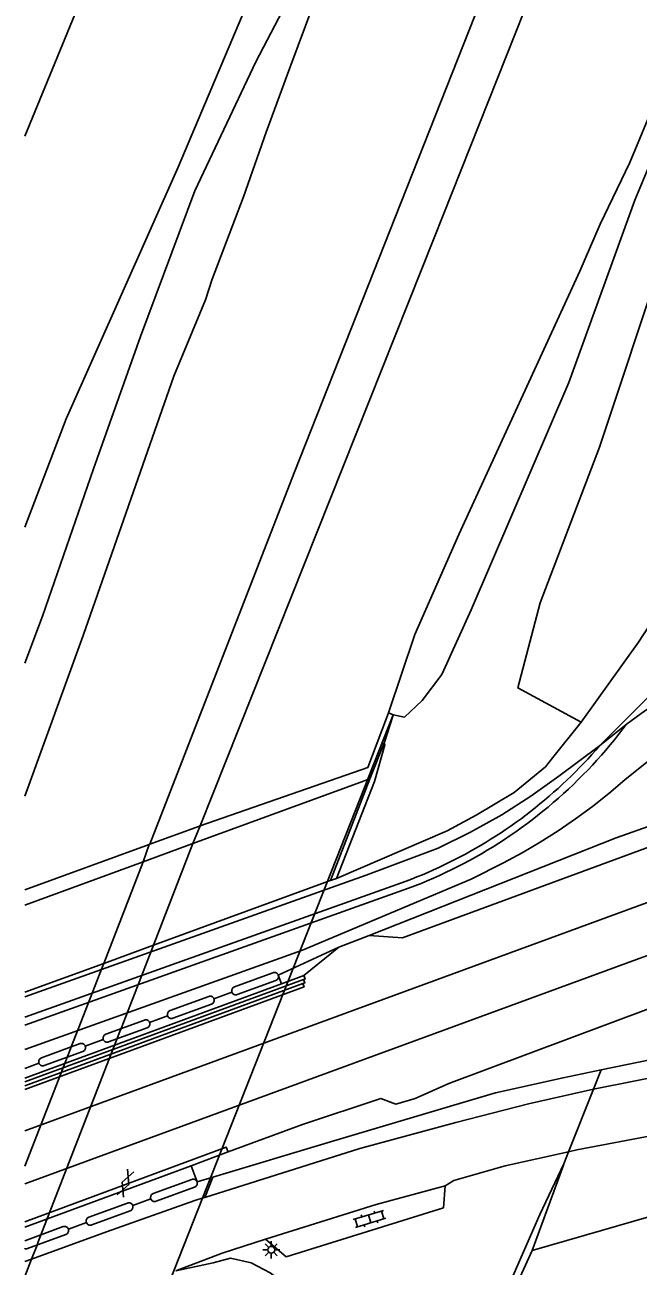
# Model space of a CAD drawing. Extents: x 137999 to 141000, y 397500 to 400501.
# Drawn here: x 138000 to 138044.8, y 397937.3 to 398027.8 of the extents above; entities that cross this region are included whole.
import ezdxf

# ---------------------------------------------------------------- set-up
doc = ezdxf.new("R2010")
doc.units = 0
for name, color, linetype in [('gg-aspt-spoorlijn', 7, 'Continuous'), ('gg-knt-BGT kruinlijn', 7, 'Continuous'), ('gg-knt-bronhoudergrens niveau 01', 7, 'Continuous'), ('gg-knt-verharding nz', 7, 'Continuous'), ('gg-kntw-beschoeiing', 7, 'Continuous'), ('gg-kwrk-kunstwerk niveau 01', 7, 'Continuous'), ('gt-symb-gesloten verharding', 7, 'Continuous'), ('gt-symb-klinker verharding', 7, 'Continuous'), ('gt-symb-lichtmast', 7, 'Continuous'), ('gx-grn-maaiveld', 7, 'Continuous')]:
    doc.layers.add(name, color=color, linetype=linetype)

# ---------------------------------------------------------------- blocks, each defined once
blk = doc.blocks.new('gt0-GESVH1')
at = {"layer": 'gt-symb-gesloten verharding'}
for p, q in [((-0.992, -0.261), (0.008, 0.239)), ((0.008, -0.261), (-0.992, 0.239)), ((0.008, 0.239), (1.008, -0.261)), ((1.008, 0.239), (0.008, -0.261))]:
    blk.add_line(p, q, dxfattribs=at)
blk = doc.blocks.new('gt0-LMAST')
at = {"layer": 'gt-symb-lichtmast'}
for p, q in [((-0.182, 0.173), (-0.447, 0.438)), ((-0.005, 0.246), (-0.005, 0.621)), ((0.172, 0.173), (0.437, 0.438)), ((-0.255, -0.004), (-0.63, -0.004)), ((-0.182, -0.181), (-0.447, -0.446)), ((-0.005, -0.254), (-0.005, -0.629)), ((0.437, -0.446), (0.172, -0.181)), ((0.245, -0.004), (0.62, -0.004))]:
    blk.add_line(p, q, dxfattribs=at)
blk.add_circle((-0.005, -0.004), 0.25, dxfattribs=at)
blk = doc.blocks.new('gt0-KL1')
at = {"layer": 'gt-symb-klinker verharding'}
for p, q in [((-1.15, 0.3), (1.15, 0.3)), ((-1, -0.3), (-1, 0.3)), ((-0.5, 0.3), (-0.5, 0.45)), ((0, -0.3), (0, 0.3)), ((0.5, 0.3), (0.5, 0.45)), ((1, -0.3), (1, 0.3)), ((-1.15, -0.3), (1.15, -0.3)), ((-0.5, -0.45), (-0.5, -0.3)), ((0.5, -0.45), (0.5, -0.3))]:
    blk.add_line(p, q, dxfattribs=at)

msp = doc.modelspace()

# ---------------------------------------------------------------- linework, layer by layer
at = {"layer": 'gg-aspt-spoorlijn'}
for points in [[(138000, 397947.186), (138750.518, 398222.303), (138816.84, 398246.498), (138891.297, 398273.84), (139332.873, 398435.477), (139631.657, 398544.966), (139750.527, 398588.424), (140015.399, 398685.504), (140087.782, 398711.879), (140932.328, 399021.147), (141000, 399045.981)], [(138000, 397943.305), (138392.904, 398087.319), (138833.266, 398248.562), (138931.684, 398284.68), (139360.469, 398441.745), (139681.824, 398559.375), (139785.628, 398597.294), (139803.774, 398604.01), (139853.881, 398622.25), (140377.85, 398814.159), (140482.603, 398852.373), (140522.239, 398866.984), (140713.899, 398937.072), (141000, 399041.835)]]:
    msp.add_lwpolyline(points, dxfattribs=at)
at = {"layer": 'gg-knt-BGT kruinlijn'}
for p, q in [((138021.127, 398033.261), (138016.859, 398025.11)), ((138051.012, 398030.707), (138044.51, 398015.024)), ((138016.859, 398025.11), (138012.404, 398015.698)), ((138012.404, 398015.698), (138008.439, 398005.083)), ((138044.51, 398015.024), (138039.699, 398001.727)), ((138008.439, 398005.083), (138005.008, 397995.429)), ((138039.699, 398001.727), (138032.566, 397985.151)), ((138005.008, 397995.429), (138001.303, 397984.702)), ((138032.566, 397985.151), (138030.438, 397980.447)), ((138000, 397981.277), (138001.303, 397984.702)), ((138030.438, 397980.447), (138028.981, 397978.553)), ((138028.981, 397978.553), (138027.712, 397977.331)), ((138026.851, 397977.399), (138026.241, 397975.518)), ((138026.888, 397977.514), (138026.851, 397977.399)), ((138026.888, 397977.514), (138027.712, 397977.331)), ((138026.226, 397975.473), (138025.184, 397972.841)), ((138026.241, 397975.518), (138026.226, 397975.473)), ((138024.709, 397972.675), (138012.257, 397968.114)), ((138024.961, 397972.767), (138024.709, 397972.675)), ((138025.184, 397972.841), (138024.961, 397972.767)), ((138012.257, 397968.114), (138008.644, 397966.79)), ((138000, 397963.624), (138008.644, 397966.79))]:
    msp.add_line(p, q, dxfattribs=at)
at = {"layer": 'gg-knt-bronhoudergrens niveau 01'}
for p, q in [((138006.279, 397925.385), (138026.888, 397977.514)), ((138026.541, 397977.659), (138026.387, 397977.251)), ((138026.541, 397977.659), (138026.888, 397977.514)), ((138012.747, 397969.391), (138009.124, 397968.07)), ((138012.785, 397969.405), (138012.257, 397968.114)), ((138012.785, 397969.405), (138012.747, 397969.391)), ((138000, 397964.76), (138009.086, 397968.056)), ((138009.086, 397968.056), (138008.644, 397966.79)), ((138009.124, 397968.07), (138009.086, 397968.056))]:
    msp.add_line(p, q, dxfattribs=at)
msp.add_lwpolyline([(138026.387, 397977.251), (138025.033, 397973.654), (138012.785, 397969.405)], dxfattribs=at)
at = {"layer": 'gg-knt-verharding nz'}
for p, q in [((138005.955, 397939.823), (138012.4, 397942.091)), ((138013.018, 397942.291), (138012.4, 397942.091)), ((138013.131, 397942.328), (138013.018, 397942.291)), ((138005.955, 397939.823), (138000.496, 397937.827)), ((138000, 397937.646), (138000.496, 397937.827))]:
    msp.add_line(p, q, dxfattribs=at)
at = {"layer": 'gg-kntw-beschoeiing'}
for p, q in [((138013.801, 397956.804), (138015.115, 397957.286)), ((138010.421, 397955.562), (138009.107, 397955.08)), ((138005.728, 397953.838), (138004.414, 397953.356)), ((138000, 397951.734), (138001.035, 397952.114)), ((138007.876, 397941.739), (138009.191, 397942.219)), ((138003.182, 397940.018), (138004.497, 397940.498))]:
    msp.add_line(p, q, dxfattribs=at)
for points in [[(138018.494, 397958.528), (138022.903, 397960.564), (138025.128, 397961.411), (138043.137, 397968.54), (138049.059, 397970.636), (138055.863, 397973.044), (138077.189, 397980.872), (138086.663, 397984.41), (138091.825, 397986.307), (138100.873, 397989.711), (138105.721, 397991.572), (138112.794, 397994.207), (138117.488, 397995.973), (138124.619, 397998.629), (138134.09, 398002.108), (138141.22, 398004.775), (138157.828, 398010.901), (138183.943, 398020.502), (138195.784, 398024.889)], [(138012.57, 397943.46), (138013.715, 397943.802), (138022.31, 397946.372), (138031.97, 397949.244), (138034.332, 397949.947), (138039.27, 397951.05), (138042.042, 397951.618), (138045.727, 397952.373), (138050.838, 397953.42), (138058.889, 397955.824), (138066.907, 397958.62), (138108.047, 397973.022), (138123.708, 397978.817), (138201.966, 398007.72)]]:
    msp.add_lwpolyline(points, dxfattribs=at)
at = {"layer": 'gg-kwrk-kunstwerk niveau 01'}
for p, q in [((138009.383, 397960.714), (138012.257, 397968.114)), ((138008.644, 397966.79), (138005.761, 397959.39)), ((138009.262, 397960.4), (138009.383, 397960.714)), ((138007.537, 397955.959), (138009.262, 397960.4)), ((138005.642, 397959.083), (138003.896, 397954.599)), ((138005.761, 397959.39), (138005.642, 397959.083)), ((138007.023, 397954.635), (138007.537, 397955.959)), ((138000.984, 397939.084), (138006.941, 397954.424)), ((138003.896, 397954.599), (138003.39, 397953.301)), ((138006.941, 397954.424), (138007.023, 397954.635)), ((138000, 397944.598), (138003.331, 397953.149)), ((138003.39, 397953.301), (138003.331, 397953.149)), ((138000.496, 397937.827), (138000.895, 397938.854)), ((138000.895, 397938.854), (138000.984, 397939.084)), ((138000, 397936.55), (138000.496, 397937.827))]:
    msp.add_line(p, q, dxfattribs=at)
at = {"layer": 'gx-grn-maaiveld'}
for p, q in [((138041.936, 397975.25), (138053.334, 397986.669)), ((138043.886, 397976.795), (138041.936, 397975.25)), ((138041.936, 397975.25), (138038.969, 397973.034)), ((138025.184, 397972.841), (138022.307, 397965.436)), ((138021.708, 397965.217), (138009.383, 397960.714)), ((138022.215, 397965.402), (138021.708, 397965.217)), ((138022.307, 397965.436), (138022.215, 397965.402)), ((138022.307, 397965.436), (138022.749, 397965.575)), ((138005.761, 397959.39), (138009.383, 397960.714)), ((138022.903, 397960.564), (138018.494, 397958.528)), ((138020.371, 397958.504), (138022.903, 397960.564)), ((138025.128, 397961.411), (138022.903, 397960.564)), ((138000, 397957.285), (138005.761, 397959.39)), ((138000, 397950.745), (138020.344, 397958.217)), ((138000, 397950.468), (138020.292, 397957.921)), ((138000, 397951.022), (138018.725, 397957.9)), ((138018.725, 397957.9), (138018.494, 397958.528)), ((138020.371, 397958.504), (138018.725, 397957.9)), ((138013.801, 397956.804), (138015.115, 397957.286)), ((138009.107, 397955.08), (138010.421, 397955.562)), ((138004.414, 397953.356), (138005.728, 397953.838)), ((138000, 397951.734), (138001.035, 397952.114)), ((138041.488, 397950.219), (138042.042, 397951.618)), ((138045.727, 397952.373), (138042.042, 397951.618)), ((138041.488, 397950.219), (138039.681, 397945.654)), ((138014.834, 397945.639), (138012.134, 397944.639)), ((138039.681, 397945.654), (138039.335, 397944.777)), ((138000, 397940.146), (138012.134, 397944.639)), ((138012.134, 397944.639), (138012.57, 397943.46)), ((138039.335, 397944.777), (138037.582, 397941.074)), ((138012.57, 397943.46), (138013.715, 397943.802)), ((138013.131, 397942.328), (138013.715, 397943.802)), ((138007.876, 397941.739), (138009.191, 397942.219)), ((138034.038, 397933.013), (138037.582, 397941.074)), ((138003.182, 397940.018), (138004.497, 397940.498))]:
    msp.add_line(p, q, dxfattribs=at)
for points in [[(138000, 397991.192), (138003.018, 397999.091), (138011.183, 398017.436), (138020.016, 398038.337), (138028.797, 398061.733), (138033.87, 398076.545), (138044.076, 398098.72), (138044.247, 398099.13)], [(138000, 397971.58), (138004.252, 397983.277), (138010.876, 398002.195), (138013.183, 398007.754), (138013.661, 398009.272), (138015.945, 398015.264), (138017.62, 398019.975), (138019.348, 398024.667), (138021.08, 398029.358), (138022.835, 398034.039), (138024.59, 398038.721), (138026.349, 398043.402), (138028.167, 398048.059), (138029.981, 398052.719), (138031.785, 398057.382), (138033.63, 398062.029), (138035.45, 398066.687), (138037.293, 398071.334), (138039.177, 398075.989), (138040.98, 398080.652), (138042.824, 398085.3), (138044.645, 398089.956), (138046.505, 398094.597), (138047.417, 398096.846)], [(138000, 398019.696), (138009.547, 398042.899), (138019.112, 398068.173), (138028.654, 398091.006)], [(138057.233, 398089.826), (138045.411, 398060.12), (138033.253, 398029.507), (138019.665, 397995.147), (138009.124, 397968.07)], [(138059.813, 398088.037), (138044.308, 398048.663), (138029.861, 398012.271), (138012.785, 397969.405)], [(138069.509, 398081.106), (138068.331, 398078.104), (138066.425, 398073.481), (138064.666, 398068.801), (138062.811, 398064.157), (138060.995, 398059.499), (138059.19, 398054.836), (138057.384, 398050.173), (138055.513, 398045.536), (138053.571, 398040.927), (138051.743, 398036.277), (138050.816, 398033.954), (138048.936, 398029.32), (138047.98, 398027.01), (138046.061, 398022.393), (138044.134, 398017.779), (138041.984, 398013.262), (138040.489, 398009.851), (138031.663, 397990.658), (138028.456, 397983.361), (138026.541, 397977.659)], [(138073.185, 398078.511), (138071.019, 398073.081), (138064.706, 398056.358), (138057.178, 398038.218), (138050.826, 398021.482), (138046.6, 398011.029), (138041.926, 397997.018), (138037.606, 397985.666), (138035.968, 397979.468), (138040.599, 397976.967)], [(138025.128, 397961.411), (138027.566, 397961.243), (138045.774, 397967.961), (138046.293, 397968.668), (138049.461, 397969.878), (138050.257, 397969.554), (138061.469, 397973.525), (138073.433, 397977.939), (138074.658, 397979.287), (138077.381, 397980.169), (138079.149, 397979.992), (138114.112, 397992.896), (138115.001, 397994.2), (138117.582, 397995.165), (138118.727, 397994.702), (138127.183, 397997.566)], [(138040.599, 397976.967), (138044.784, 397982.79), (138049.383, 397989.839)], [(138014.834, 397945.639), (138020.261, 397947.649), (138025.982, 397949.545), (138027.08, 397949.12), (138028.474, 397949.525), (138030.939, 397950.627), (138048.492, 397957.182), (138049.859, 397956.953), (138051.434, 397956.868), (138052.902, 397957.379), (138054.02, 397958.306), (138054.917, 397959.519), (138076.208, 397967.441), (138077.585, 397967.188), (138079.335, 397967.113), (138080.806, 397967.729), (138082.443, 397968.907), (138084.081, 397970.369), (138101.705, 397977.055), (138117.296, 397982.607), (138119.369, 397982.625), (138121.757, 397983.463), (138123.69, 397984.941)], [(138054.546, 397983.215), (138053.525, 397982.717), (138051.769, 397981.829), (138050.014, 397980.863), (138048.293, 397979.835), (138046.608, 397978.748), (138044.963, 397977.602), (138043.886, 397976.795)], [(138000, 397953.12), (138020.271, 397960.339), (138032.576, 397965.52), (138034.93, 397966.728), (138036.28, 397967.455), (138037.606, 397968.229), (138038.906, 397969.05), (138040.176, 397969.915), (138041.415, 397970.824), (138042.621, 397971.775), (138043.791, 397972.766), (138045.264, 397973.953), (138046.779, 397975.089), (138048.335, 397976.173), (138049.929, 397977.202), (138051.557, 397978.174), (138052.827, 397978.873)], [(138022.749, 397965.575), (138030.806, 397969.039), (138032.937, 397970.202), (138035.713, 397971.844), (138037.988, 397973.717), (138038.535, 397974.398), (138040.599, 397976.967)], [(138000, 397954.887), (138028.005, 397964.859), (138028.459, 397965.033), (138028.911, 397965.215), (138029.362, 397965.402), (138029.811, 397965.597), (138030.258, 397965.797), (138030.703, 397966.004), (138031.146, 397966.218), (138031.586, 397966.438), (138032.023, 397966.665), (138032.458, 397966.897), (138032.889, 397967.137), (138033.318, 397967.382), (138033.744, 397967.633), (138034.166, 397967.891), (138034.585, 397968.154), (138035.001, 397968.424), (138035.413, 397968.699), (138035.821, 397968.981), (138036.225, 397969.268), (138036.625, 397969.56), (138037.021, 397969.859), (138037.413, 397970.163), (138037.8, 397970.472), (138038.183, 397970.786), (138038.561, 397971.106), (138038.935, 397971.431), (138039.303, 397971.761), (138039.667, 397972.095), (138040.026, 397972.435), (138040.38, 397972.779), (138040.728, 397973.128), (138041.072, 397973.481), (138041.41, 397973.838), (138041.742, 397974.2), (138042.069, 397974.566), (138042.391, 397974.936), (138042.707, 397975.309), (138043.017, 397975.686), (138043.321, 397976.067), (138043.886, 397976.795)], [(138000, 397955.47), (138027.814, 397965.375), (138028.213, 397965.528), (138028.615, 397965.688), (138029.014, 397965.852), (138029.413, 397966.022), (138029.809, 397966.198), (138030.204, 397966.378), (138030.597, 397966.563), (138030.988, 397966.754), (138031.377, 397966.949), (138031.764, 397967.15), (138032.149, 397967.356), (138032.531, 397967.566), (138032.911, 397967.782), (138033.288, 397968.002), (138033.663, 397968.227), (138034.035, 397968.457), (138034.404, 397968.692), (138034.771, 397968.931), (138035.134, 397969.175), (138035.494, 397969.424), (138035.851, 397969.677), (138036.205, 397969.934), (138036.556, 397970.196), (138036.903, 397970.462), (138037.247, 397970.733), (138037.587, 397971.007), (138037.923, 397971.286), (138038.256, 397971.569), (138038.585, 397971.856), (138038.91, 397972.146), (138039.231, 397972.441), (138039.549, 397972.739), (138039.862, 397973.041), (138040.171, 397973.347), (138040.476, 397973.656), (138040.776, 397973.968), (138041.073, 397974.284), (138041.365, 397974.603), (138041.653, 397974.925), (138041.936, 397975.25)], [(138026.226, 397975.473), (138026.28, 397975.311), (138025.521, 397972.654), (138022.749, 397965.575)], [(138038.969, 397973.034), (138036.922, 397971.569), (138034.798, 397970.22), (138032.51, 397968.942), (138030.153, 397967.797)], [(138049.059, 397970.636), (138043.137, 397968.54), (138025.128, 397961.411)], [(138133.072, 397969.941), (138127.883, 397968.463), (138117.057, 397965.38), (138104.954, 397961.027), (138079.781, 397952.418), (138049.498, 397942.062), (138037.02, 397938.467)], [(138000, 397956.942), (138022.034, 397964.789), (138024.91, 397965.813), (138030.153, 397967.797)], [(138041.488, 397950.219), (138050.436, 397951.989), (138057.042, 397953.43), (138063.414, 397955.063), (138069.794, 397956.87), (138076.417, 397958.977)], [(138020.292, 397957.921), (138020.381, 397957.677), (138000, 397950.192)], [(138015.115, 397957.286), (138015.103, 397957.328), (138015.097, 397957.374), (138015.098, 397957.421), (138015.107, 397957.469), (138015.124, 397957.516), (138015.149, 397957.559), (138015.179, 397957.597), (138015.215, 397957.629), (138015.253, 397957.654), (138015.293, 397957.672), (138018.109, 397958.706), (138018.151, 397958.718), (138018.196, 397958.724), (138018.244, 397958.723), (138018.292, 397958.714), (138018.338, 397958.697), (138018.382, 397958.672), (138018.42, 397958.641), (138018.451, 397958.606), (138018.476, 397958.568), (138018.494, 397958.528)], [(138015.115, 397957.286), (138015.133, 397957.247), (138015.158, 397957.208), (138015.189, 397957.173), (138015.227, 397957.142), (138015.27, 397957.118), (138015.317, 397957.101), (138015.365, 397957.092), (138015.413, 397957.09), (138015.458, 397957.096), (138015.5, 397957.108), (138018.316, 397958.143), (138018.356, 397958.161), (138018.394, 397958.186), (138018.43, 397958.217), (138018.46, 397958.255), (138018.485, 397958.298), (138018.502, 397958.345), (138018.511, 397958.393), (138018.512, 397958.441), (138018.506, 397958.486), (138018.494, 397958.528)], [(138020.292, 397957.921), (138020.434, 397957.973), (138020.344, 397958.217)], [(138020.344, 397958.217), (138020.461, 397958.26), (138020.371, 397958.504)], [(138010.421, 397955.562), (138010.409, 397955.604), (138010.404, 397955.65), (138010.405, 397955.697), (138010.414, 397955.745), (138010.431, 397955.792), (138010.455, 397955.835), (138010.486, 397955.873), (138010.521, 397955.905), (138010.56, 397955.929), (138010.6, 397955.947), (138013.416, 397956.982), (138013.458, 397956.994), (138013.503, 397957), (138013.551, 397956.999), (138013.599, 397956.99), (138013.645, 397956.973), (138013.688, 397956.948), (138013.726, 397956.917), (138013.758, 397956.882), (138013.783, 397956.843), (138013.801, 397956.804)], [(138010.421, 397955.562), (138010.439, 397955.523), (138010.464, 397955.484), (138010.496, 397955.449), (138010.534, 397955.418), (138010.577, 397955.394), (138010.624, 397955.377), (138010.672, 397955.367), (138010.719, 397955.366), (138010.765, 397955.372), (138010.807, 397955.384), (138013.623, 397956.419), (138013.662, 397956.437), (138013.701, 397956.462), (138013.736, 397956.493), (138013.767, 397956.531), (138013.791, 397956.574), (138013.808, 397956.621), (138013.817, 397956.669), (138013.819, 397956.716), (138013.813, 397956.762), (138013.801, 397956.804)], [(138005.728, 397953.838), (138005.716, 397953.88), (138005.71, 397953.926), (138005.711, 397953.973), (138005.72, 397954.021), (138005.737, 397954.068), (138005.762, 397954.111), (138005.793, 397954.149), (138005.828, 397954.181), (138005.867, 397954.205), (138005.906, 397954.223), (138008.722, 397955.258), (138008.764, 397955.27), (138008.81, 397955.276), (138008.857, 397955.275), (138008.905, 397955.265), (138008.952, 397955.248), (138008.995, 397955.224), (138009.033, 397955.193), (138009.065, 397955.158), (138009.089, 397955.119), (138009.107, 397955.08)], [(138005.728, 397953.838), (138005.746, 397953.799), (138005.771, 397953.76), (138005.803, 397953.725), (138005.841, 397953.694), (138005.884, 397953.669), (138005.93, 397953.652), (138005.978, 397953.643), (138006.026, 397953.642), (138006.071, 397953.648), (138006.113, 397953.66), (138008.929, 397954.695), (138008.969, 397954.713), (138009.007, 397954.737), (138009.043, 397954.769), (138009.074, 397954.807), (138009.098, 397954.85), (138009.115, 397954.897), (138009.124, 397954.945), (138009.125, 397954.992), (138009.119, 397955.038), (138009.107, 397955.08)], [(138039.681, 397945.654), (138040.277, 397945.786), (138046.179, 397946.909), (138053.945, 397948.451), (138059.987, 397949.906), (138064.386, 397951.073), (138070.528, 397952.814), (138075.816, 397954.577)], [(138001.035, 397952.114), (138001.023, 397952.156), (138001.017, 397952.202), (138001.018, 397952.249), (138001.027, 397952.297), (138001.044, 397952.344), (138001.069, 397952.387), (138001.099, 397952.425), (138001.135, 397952.456), (138001.173, 397952.481), (138001.213, 397952.499), (138004.029, 397953.534), (138004.071, 397953.546), (138004.116, 397953.552), (138004.164, 397953.55), (138004.212, 397953.541), (138004.258, 397953.524), (138004.301, 397953.5), (138004.339, 397953.469), (138004.371, 397953.434), (138004.396, 397953.395), (138004.414, 397953.356)], [(138001.035, 397952.114), (138001.053, 397952.074), (138001.078, 397952.036), (138001.109, 397952.001), (138001.147, 397951.97), (138001.19, 397951.945), (138001.237, 397951.928), (138001.285, 397951.919), (138001.333, 397951.918), (138001.378, 397951.924), (138001.42, 397951.936), (138004.236, 397952.971), (138004.276, 397952.988), (138004.314, 397953.013), (138004.35, 397953.045), (138004.38, 397953.083), (138004.405, 397953.126), (138004.422, 397953.173), (138004.431, 397953.221), (138004.432, 397953.268), (138004.426, 397953.314), (138004.414, 397953.356)], [(138042.042, 397951.618), (138039.27, 397951.05), (138034.332, 397949.947), (138031.97, 397949.244), (138022.31, 397946.372), (138013.715, 397943.802)], [(138041.488, 397950.219), (138036.76, 397949.156), (138031.444, 397947.781), (138024.438, 397945.89), (138013.131, 397942.328)], [(138000, 397940.551), (138014.702, 397945.996), (138014.834, 397945.639)], [(138039.681, 397945.654), (138035.06, 397944.634), (138031.3, 397943.565), (138030.66, 397943.167)], [(138037.02, 397938.467), (138039.294, 397944.674), (138039.335, 397944.777)], [(138009.191, 397942.219), (138009.179, 397942.261), (138009.173, 397942.306), (138009.175, 397942.354), (138009.184, 397942.402), (138009.201, 397942.448), (138009.225, 397942.491), (138009.256, 397942.529), (138009.291, 397942.561), (138009.33, 397942.586), (138009.369, 397942.604), (138012.185, 397943.638), (138012.227, 397943.65), (138012.273, 397943.656), (138012.32, 397943.655), (138012.368, 397943.646), (138012.415, 397943.629), (138012.458, 397943.605), (138012.496, 397943.574), (138012.528, 397943.538), (138012.553, 397943.5), (138012.57, 397943.46)], [(138009.191, 397942.219), (138009.209, 397942.179), (138009.234, 397942.141), (138009.266, 397942.105), (138009.304, 397942.074), (138009.347, 397942.05), (138009.393, 397942.033), (138009.441, 397942.024), (138009.489, 397942.023), (138009.534, 397942.029), (138009.576, 397942.041), (138012.392, 397943.075), (138012.432, 397943.093), (138012.471, 397943.118), (138012.506, 397943.15), (138012.537, 397943.188), (138012.561, 397943.231), (138012.578, 397943.277), (138012.587, 397943.325), (138012.588, 397943.373), (138012.583, 397943.418), (138012.57, 397943.46)], [(138017.573, 397939.271), (138019.067, 397937.999), (138030.544, 397941.572), (138030.66, 397943.167)], [(138017.573, 397939.271), (138025.631, 397941.81), (138030.66, 397943.167)], [(138004.497, 397940.498), (138004.485, 397940.539), (138004.479, 397940.585), (138004.48, 397940.632), (138004.489, 397940.68), (138004.506, 397940.727), (138004.531, 397940.77), (138004.561, 397940.808), (138004.597, 397940.84), (138004.635, 397940.865), (138004.675, 397940.883), (138007.491, 397941.917), (138007.533, 397941.929), (138007.578, 397941.935), (138007.626, 397941.934), (138007.674, 397941.925), (138007.72, 397941.908), (138007.764, 397941.883), (138007.802, 397941.853), (138007.833, 397941.817), (138007.858, 397941.779), (138007.876, 397941.739)], [(138004.497, 397940.498), (138004.515, 397940.458), (138004.54, 397940.419), (138004.571, 397940.384), (138004.609, 397940.353), (138004.653, 397940.329), (138004.699, 397940.312), (138004.747, 397940.303), (138004.795, 397940.301), (138004.84, 397940.307), (138004.882, 397940.319), (138007.698, 397941.354), (138007.738, 397941.372), (138007.776, 397941.397), (138007.812, 397941.428), (138007.842, 397941.466), (138007.867, 397941.509), (138007.884, 397941.556), (138007.893, 397941.604), (138007.894, 397941.652), (138007.888, 397941.697), (138007.876, 397941.739)], [(138000, 397939.168), (138002.797, 397940.196), (138002.839, 397940.208), (138002.884, 397940.214), (138002.932, 397940.213), (138002.98, 397940.203), (138003.026, 397940.186), (138003.069, 397940.162), (138003.107, 397940.131), (138003.139, 397940.096), (138003.164, 397940.057), (138003.182, 397940.018)], [(138000, 397938.592), (138000.005, 397938.59), (138000.053, 397938.581), (138000.1, 397938.58), (138000.146, 397938.586), (138000.188, 397938.598), (138003.004, 397939.633), (138003.043, 397939.651), (138003.082, 397939.675), (138003.117, 397939.707), (138003.148, 397939.745), (138003.172, 397939.788), (138003.189, 397939.835), (138003.198, 397939.883), (138003.2, 397939.93), (138003.194, 397939.976), (138003.182, 397940.018)], [(138011.013, 397936.982), (138014.408, 397938.274), (138017.573, 397939.271)], [(138000, 397847.712), (138003.429, 397856.646), (138034.771, 397933.542), (138037.02, 397938.467)], [(138022.684, 397926.539), (138022.803, 397929.582), (138018.978, 397936.021), (138017.906, 397936.82), (138016.512, 397937.551), (138015.009, 397937.895), (138013.755, 397937.551), (138011.013, 397936.982)]]:
    msp.add_lwpolyline(points, dxfattribs=at)

# ---------------------------------------------------------------- block references
at = {"layer": 'gt-symb-gesloten verharding', "rotation": 68.28370952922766}
msp.add_blockref('gt0-GESVH1', (138007.333, 397943.353), dxfattribs=at)
at = {"layer": 'gt-symb-klinker verharding', "rotation": 16.803548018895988}
msp.add_blockref('gt0-KL1', (138025.153, 397940.76), dxfattribs=at)
at = {"layer": 'gt-symb-lichtmast'}
msp.add_blockref('gt0-LMAST', (138017.987, 397938.513), dxfattribs=at)

doc.saveas('drawing.dxf')
